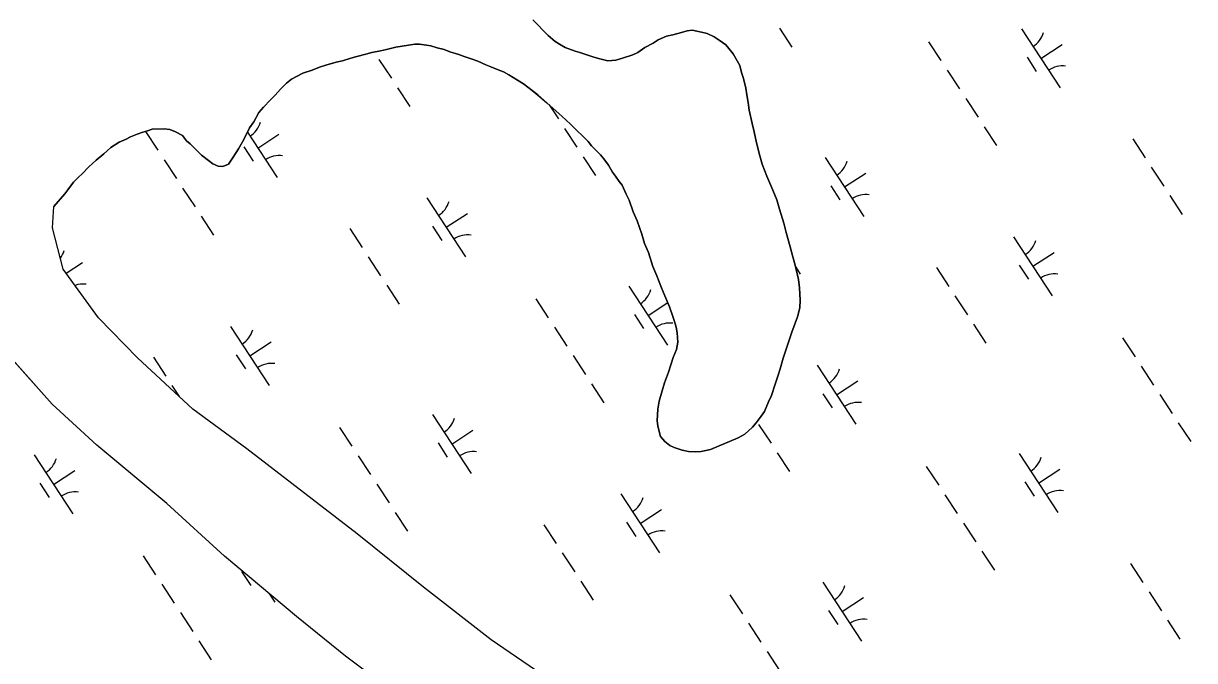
# Model space of a CAD drawing. Extents: x 3945642 to 3966284, y 206476 to 228921.
# Drawn here: x 3954297 to 3955127, y 221680 to 222132 of the extents above; entities that cross this region are included whole.
import ezdxf

# ---------------------------------------------------------------- set-up
doc = ezdxf.new("R2010")
doc.units = 0
doc.layers.add('V-TOPO-SHOR', color=7, linetype='Continuous')
doc.layers.add('V-WETL-SWMP', color=7, linetype='Continuous')

msp = doc.modelspace()

# ---------------------------------------------------------------- linework, layer by layer
at = {"layer": 'V-TOPO-SHOR'}
for points in [[(3954658.24, 222134.4), (3954661.55, 222131.13), (3954665.85, 222126.55), (3954669.16, 222123.28), (3954674.13, 222119.03), (3954677.1, 222117.07), (3954681.06, 222114.79), (3954688.32, 222112.2), (3954691.62, 222111.23), (3954697.22, 222109.29), (3954701.51, 222108), (3954705.8, 222106.71), (3954711.4, 222105.42), (3954716.99, 222105.78), (3954721.92, 222107.13), (3954729.15, 222109.48), (3954732.76, 222111.14), (3954737.68, 222114.79), (3954743.58, 222117.79), (3954747.19, 222120.11), (3954753.1, 222122.78), (3954757.37, 222123.8), (3954763.61, 222125.48), (3954767.56, 222126.49), (3954771.17, 222127.17), (3954777.77, 222125.56), (3954781.72, 222124.6), (3954786.67, 222122.32), (3954790.31, 222120.04), (3954794.93, 222116.77), (3954797.25, 222114.15), (3954800.24, 222110.22), (3954802.23, 222106.94), (3954804.89, 222102.02), (3954806.24, 222097.09), (3954807.58, 222092.82), (3954809.27, 222085.92), (3954809.95, 222081.32), (3954810.97, 222075.73), (3954811.66, 222070.46), (3954813.69, 222060.93), (3954815.04, 222055.01), (3954816.74, 222047.12), (3954819.09, 222037.92), (3954820.77, 222032.01), (3954824.12, 222023.47), (3954828.45, 222013.62), (3954831.13, 222006.73), (3954833.14, 222000.15), (3954836.16, 221990.3), (3954837.84, 221983.72), (3954840.54, 221973.54), (3954842.55, 221966.31), (3954844.23, 221960.39), (3954846.6, 221950.21), (3954847.29, 221944.28), (3954847.67, 221935.73), (3954847.38, 221930.13), (3954845.77, 221923.87), (3954844.15, 221919.25), (3954841.88, 221912.98), (3954837.02, 221898.8), (3954835.73, 221894.52), (3954833.47, 221886.93), (3954831.86, 221881.66), (3954829.92, 221876.05), (3954827.33, 221868.14), (3954825.38, 221863.52), (3954822.46, 221856.59), (3954820.18, 221853.28), (3954816.58, 221848.65), (3954813.97, 221845.68), (3954808.4, 221840.71), (3954803.81, 221838.05), (3954784.11, 221829.7), (3954777.54, 221828.35), (3954773.26, 221827.99), (3954768.65, 221828.3), (3954764.04, 221829.26), (3954758.43, 221831.2), (3954755.46, 221832.5), (3954751.82, 221835.44), (3954748.84, 221839.04), (3954746.82, 221846.27), (3954746.47, 221850.22), (3954746.75, 221858.45), (3954747.71, 221864.05), (3954749.97, 221871.3), (3954751.58, 221876.91), (3954754.5, 221884.49), (3954756.11, 221889.77), (3954757.73, 221895.05), (3954760, 221900.65), (3954760.95, 221905.93), (3954760.58, 221912.51)], [(3954760.58, 221912.51), (3954759.9, 221916.45), (3954758.56, 221920.39), (3954757.56, 221924.01), (3954755.21, 221930.91), (3954751.87, 221938.79), (3954749.54, 221944.37), (3954746.2, 221952.91), (3954743.19, 221959.47), (3954740.17, 221969.33), (3954737.5, 221975.9), (3954735.49, 221982.47), (3954732.14, 221991.99), (3954729.47, 221998.23), (3954726.46, 222006.44), (3954724.46, 222010.71), (3954721.46, 222017.27), (3954719.47, 222019.89), (3954716.81, 222023.5), (3954714.82, 222026.45), (3954711.83, 222031.37), (3954708.51, 222035.96), (3954706.19, 222038.58), (3954702.55, 222042.51), (3954699.9, 222045.12), (3954697.58, 222048.07), (3954694.27, 222051.34), (3954688.65, 222056.58), (3954685, 222060.51), (3954678.72, 222066.06), (3954672.76, 222071.62), (3954668.13, 222075.55), (3954661.84, 222081.11), (3954657.87, 222084.37), (3954651.59, 222088.94), (3954647.3, 222091.55), (3954641.35, 222095.46), (3954637.39, 222097.42), (3954633.76, 222099.04), (3954628.48, 222100.99), (3954624.85, 222102.61), (3954619.24, 222105.21), (3954615.28, 222106.5), (3954609.68, 222108.45), (3954605.72, 222109.74), (3954599.45, 222111.68), (3954595.5, 222113.3), (3954590.55, 222114.59), (3954585.94, 222115.88), (3954582.97, 222116.52), (3954578.03, 222117.15), (3954574.74, 222117.13), (3954561.25, 222115.07), (3954554.68, 222113.39), (3954550.41, 222112.38), (3954544.16, 222111.35), (3954539.89, 222110.01), (3954533.65, 222108.33), (3954529.37, 222107.32), (3954523.46, 222105.31), (3954518.86, 222104.29), (3954511.63, 222102.27), (3954507.03, 222100.93), (3954501.78, 222098.6), (3954495.21, 222096.58), (3954487.33, 222092.26), (3954483.73, 222089.6), (3954479.47, 222085.3), (3954475.55, 222081), (3954472.28, 222077.69), (3954467.37, 222072.39), (3954464.1, 222068.75), (3954460.52, 222062.15), (3954457.58, 222057.85), (3954453.35, 222049.6), (3954449.77, 222042.99), (3954448.14, 222040.35), (3954445.53, 222036.39), (3954442.59, 222032.09), (3954438.65, 222030.43), (3954435.36, 222030.73), (3954431.4, 222032.36), (3954428.43, 222034.64), (3954423.47, 222038.56), (3954419.49, 222042.49), (3954415.52, 222046.42), (3954412.87, 222048.7), (3954409.89, 222052.31), (3954404.94, 222054.91), (3954400.98, 222056.54), (3954397.03, 222057.17), (3954388.47, 222056.79), (3954385.18, 222055.78), (3954381.9, 222054.77), (3954377.96, 222053.44), (3954373.03, 222051.43), (3954370.08, 222049.77), (3954365.16, 222047.77), (3954359.25, 222043.78)], [(3954359.25, 222043.78), (3954356.63, 222041.46), (3954354.34, 222039.48), (3954348.77, 222034.83), (3954343.53, 222030.2), (3954338.96, 222025.23), (3954336.34, 222022.91), (3954332.74, 222019.27), (3954328.82, 222013.98), (3954326.53, 222011.01), (3954318.76, 222002.02)], [(3955174.19, 221296.97), (3955092.21, 221355.5), (3955038.44, 221391.58), (3954971.06, 221443.45), (3954906.02, 221495.32), (3954837.08, 221547.95), (3954749.81, 221612.12), (3954687.69, 221654.4), (3954628.7, 221694.87), (3954580.9, 221732.02), (3954533.88, 221769.97), (3954455.48, 221830.19), (3954417.36, 221858.3), (3954378.15, 221894.73), (3954350.42, 221923.17), (3954325.52, 221957.6), (3954317.81, 221986.93), (3954318.76, 222002.02)], [(3955128.35, 221231.55), (3955063.06, 221281.08), (3955018.92, 221315.4), (3954909.14, 221397.53), (3954855.86, 221438.82), (3954799.96, 221483.99), (3954727.37, 221537.9), (3954670.25, 221578.22), (3954574.12, 221646.87), (3954525.55, 221683.24), (3954490.81, 221711.37), (3954439.86, 221754.23), (3954398.98, 221791.53), (3954349.23, 221832.89), (3954317.61, 221861.82), (3954276.26, 221908.12), (3954255.57, 221932.95), (3954227.8, 221969.19)]]:
    msp.add_lwpolyline(points, dxfattribs=at)
at = {"layer": 'V-WETL-SWMP'}
for p, q in [((3954833.06, 222128.52), (3954841.82, 222115.14)), ((3955004.52, 222127.97), (3955031.92, 222086.15)), ((3954938.73, 222118.85), (3954947.49, 222105.46)), ((3955018.22, 222107.06), (3955033.28, 222116.92)), ((3954549.23, 222106.31), (3954558, 222092.93)), ((3955008.48, 222107.85), (3955015.05, 222097.81)), ((3954951.88, 222098.77), (3954960.64, 222085.39)), ((3954562.38, 222086.23), (3954571.15, 222072.85)), ((3954669.88, 222074.06), (3954676.38, 222064.14)), ((3954965.03, 222078.69), (3954973.8, 222065.31)), ((3954383.79, 222055.31), (3954392.56, 222041.93)), ((3954455.96, 222054.69), (3954476.98, 222022.61)), ((3954680.77, 222057.45), (3954689.53, 222044.06)), ((3954978.18, 222058.62), (3954986.95, 222045.23)), ((3954463.28, 222043.52), (3954478.34, 222053.39)), ((3955083.41, 222049.91), (3955092.18, 222036.52)), ((3954453.54, 222044.31), (3954460.12, 222034.28)), ((3954396.94, 222035.23), (3954405.71, 222021.85)), ((3954693.92, 222037.37), (3954702.69, 222023.99)), ((3954865.38, 222036.82), (3954892.78, 221994.99)), ((3955096.56, 222029.83), (3955105.33, 222016.45)), ((3954879.08, 222015.91), (3954894.14, 222025.77)), ((3954410.09, 222015.16), (3954418.86, 222001.78)), ((3954869.34, 222016.7), (3954875.91, 222006.66)), ((3954583.17, 222008.21), (3954610.57, 221966.38)), ((3955109.72, 222009.75), (3955118.48, 221996.37)), ((3954596.87, 221987.3), (3954611.92, 221997.16)), ((3954423.24, 221995.08), (3954432.01, 221981.7)), ((3954587.13, 221988.09), (3954593.7, 221978.05)), ((3954528.48, 221986.37), (3954537.24, 221972.99)), ((3954998.97, 221980.59), (3955026.37, 221938.77)), ((3954541.63, 221966.3), (3954550.4, 221952.91)), ((3955012.67, 221959.68), (3955027.72, 221969.54)), ((3954327.64, 221954.66), (3954339.2, 221962.23)), ((3954844.54, 221959.07), (3954847.81, 221954.08)), ((3954944.27, 221958.75), (3954953.04, 221945.37)), ((3955002.92, 221960.47), (3955009.5, 221950.43)), ((3954554.78, 221946.22), (3954563.55, 221932.84)), ((3954726.24, 221945.67), (3954753.64, 221903.84)), ((3954957.43, 221938.68), (3954966.19, 221925.29)), ((3954660.45, 221936.54), (3954669.22, 221923.16)), ((3954739.94, 221924.75), (3954753.93, 221933.92)), ((3954730.2, 221925.55), (3954736.78, 221915.51)), ((3954444.03, 221917.06), (3954471.43, 221875.23)), ((3954673.6, 221916.47), (3954682.37, 221903.08)), ((3954970.58, 221918.6), (3954979.35, 221905.22)), ((3954317.61, 221861.82), (3954276.26, 221908.12)), ((3954457.73, 221896.14), (3954472.79, 221906.01)), ((3955076.25, 221908.93), (3955085.01, 221895.54)), ((3954447.99, 221896.94), (3954454.56, 221886.9)), ((3954686.75, 221896.39), (3954695.52, 221883.01)), ((3954389.34, 221895.22), (3954398.1, 221881.84)), ((3954859.83, 221889.44), (3954887.23, 221847.62)), ((3955089.4, 221888.85), (3955098.17, 221875.47)), ((3954402.49, 221875.14), (3954407.56, 221867.4)), ((3954699.9, 221876.32), (3954708.67, 221862.93)), ((3954873.53, 221868.53), (3954888.58, 221878.39)), ((3954863.79, 221869.32), (3954870.36, 221859.28)), ((3955102.55, 221868.77), (3955111.32, 221855.39)), ((3954349.23, 221832.89), (3954317.61, 221861.82)), ((3954587.1, 221854.52), (3954614.5, 221812.69)), ((3954818.29, 221847.53), (3954827.05, 221834.14)), ((3955115.7, 221848.7), (3955124.47, 221835.32)), ((3954521.31, 221845.39), (3954530.08, 221832.01)), ((3954600.8, 221833.6), (3954615.86, 221843.47)), ((3954398.98, 221791.53), (3954349.23, 221832.89)), ((3954591.06, 221834.39), (3954597.64, 221824.36)), ((3954304.89, 221825.91), (3954332.29, 221784.08)), ((3954534.46, 221825.32), (3954543.23, 221811.93)), ((3954831.44, 221827.45), (3954840.21, 221814.07)), ((3955002.9, 221826.9), (3955030.3, 221785.07)), ((3954318.59, 221804.99), (3954333.65, 221814.86)), ((3954937.11, 221817.77), (3954945.87, 221804.39)), ((3955016.6, 221805.99), (3955031.66, 221815.85)), ((3954308.85, 221805.78), (3954315.42, 221795.75)), ((3954547.61, 221805.24), (3954556.38, 221791.86)), ((3955006.86, 221806.78), (3955013.43, 221796.74)), ((3954720.69, 221798.29), (3954748.09, 221756.46)), ((3954950.26, 221797.7), (3954959.03, 221784.32)), ((3954439.86, 221754.23), (3954398.98, 221791.53)), ((3954560.76, 221785.16), (3954569.53, 221771.78)), ((3954734.39, 221777.38), (3954749.44, 221787.24)), ((3954666, 221776.45), (3954674.76, 221763.07)), ((3954724.65, 221778.17), (3954731.22, 221768.13)), ((3954963.41, 221777.62), (3954972.18, 221764.24)), ((3954679.15, 221756.38), (3954687.92, 221742.99)), ((3954976.56, 221757.55), (3954985.33, 221744.16)), ((3954382.17, 221754.24), (3954390.94, 221740.86)), ((3954490.81, 221711.37), (3954439.86, 221754.23)), ((3955081.79, 221748.84), (3955090.56, 221735.45)), ((3954451.92, 221743.24), (3954458.5, 221733.2)), ((3954395.32, 221734.16), (3954404.09, 221720.78)), ((3954692.3, 221736.3), (3954701.07, 221722.92)), ((3954863.76, 221735.75), (3954891.16, 221693.92)), ((3954471.24, 221727.83), (3954475.36, 221721.54)), ((3954797.97, 221726.62), (3954806.74, 221713.24)), ((3954877.46, 221714.84), (3954892.52, 221724.7)), ((3955094.95, 221728.76), (3955103.71, 221715.38)), ((3954408.47, 221714.09), (3954417.24, 221700.7)), ((3954867.72, 221715.63), (3954874.3, 221705.59)), ((3954525.55, 221683.24), (3954490.81, 221711.37)), ((3954811.12, 221706.55), (3954819.89, 221693.16)), ((3955108.1, 221708.68), (3955116.87, 221695.3)), ((3954421.63, 221694.01), (3954430.39, 221680.63)), ((3954574.12, 221646.87), (3954525.55, 221683.24)), ((3954824.27, 221686.47), (3954833.04, 221673.09))]:
    msp.add_line(p, q, dxfattribs=at)
for points in [[(3954755.21, 221930.91), (3954757.56, 221924.01), (3954758.56, 221920.39), (3954759.9, 221916.45), (3954760.58, 221912.51), (3954760.95, 221905.93), (3954760, 221900.65), (3954757.73, 221895.05), (3954756.11, 221889.77), (3954754.5, 221884.49), (3954751.58, 221876.91), (3954749.96, 221871.3), (3954747.7, 221864.05), (3954746.75, 221858.45), (3954746.47, 221850.22), (3954746.82, 221846.27), (3954748.84, 221839.04), (3954751.82, 221835.44), (3954755.46, 221832.5), (3954758.43, 221831.2), (3954764.04, 221829.26), (3954768.65, 221828.3), (3954773.26, 221827.99), (3954777.54, 221828.35), (3954784.11, 221829.7), (3954803.81, 221838.05), (3954808.4, 221840.71), (3954813.97, 221845.68), (3954816.58, 221848.65), (3954820.18, 221853.28), (3954822.46, 221856.59), (3954825.38, 221863.52), (3954827.33, 221868.14), (3954829.92, 221876.05), (3954831.86, 221881.66), (3954833.47, 221886.93), (3954835.73, 221894.52), (3954837.02, 221898.8), (3954841.88, 221912.98), (3954844.15, 221919.25), (3954845.77, 221923.87), (3954847.37, 221930.13), (3954847.67, 221935.73), (3954847.29, 221944.28), (3954846.6, 221950.2), (3954844.23, 221960.39), (3954842.55, 221966.31), (3954840.54, 221973.54), (3954837.84, 221983.73), (3954836.16, 221990.3), (3954833.14, 222000.15), (3954831.13, 222006.73), (3954828.45, 222013.62), (3954824.12, 222023.47), (3954820.77, 222032.01), (3954819.09, 222037.92), (3954816.74, 222047.12), (3954815.04, 222055.01), (3954813.69, 222060.93), (3954811.66, 222070.46), (3954810.97, 222075.73), (3954809.95, 222081.32), (3954809.27, 222085.92), (3954807.58, 222092.82), (3954806.24, 222097.09), (3954804.89, 222102.02), (3954802.23, 222106.94), (3954800.24, 222110.22), (3954797.25, 222114.15), (3954794.93, 222116.77), (3954790.31, 222120.04), (3954786.67, 222122.32), (3954781.72, 222124.6), (3954777.77, 222125.56), (3954771.17, 222127.17), (3954767.56, 222126.49), (3954763.61, 222125.48), (3954757.37, 222123.8), (3954753.1, 222122.78), (3954747.19, 222120.11), (3954743.58, 222117.79), (3954737.68, 222114.79), (3954732.76, 222111.14), (3954729.15, 222109.48), (3954721.92, 222107.13), (3954716.99, 222105.78), (3954711.4, 222105.42), (3954705.8, 222106.71), (3954701.51, 222108), (3954697.22, 222109.29), (3954691.62, 222111.23), (3954688.32, 222112.2), (3954681.06, 222114.79), (3954677.1, 222117.07), (3954674.13, 222119.03), (3954669.16, 222123.28), (3954665.85, 222126.55), (3954661.55, 222131.13), (3954658.24, 222134.4)], [(3954336.34, 222022.91), (3954338.96, 222025.23), (3954343.54, 222030.2), (3954348.77, 222034.83), (3954354.34, 222039.47), (3954356.63, 222041.46), (3954359.25, 222043.78), (3954365.16, 222047.77), (3954370.08, 222049.77), (3954373.03, 222051.43), (3954377.96, 222053.44), (3954381.9, 222054.78), (3954385.19, 222055.78), (3954388.47, 222056.79), (3954397.03, 222057.17), (3954400.98, 222056.53), (3954404.94, 222054.91), (3954409.89, 222052.31), (3954412.87, 222048.7), (3954415.52, 222046.42), (3954419.49, 222042.49), (3954423.47, 222038.56), (3954428.43, 222034.64), (3954431.4, 222032.36), (3954435.36, 222030.73), (3954438.65, 222030.42), (3954442.59, 222032.09), (3954445.53, 222036.39), (3954448.14, 222040.35), (3954449.77, 222043), (3954453.35, 222049.6), (3954457.58, 222057.85), (3954460.52, 222062.15), (3954464.1, 222068.75), (3954467.37, 222072.39), (3954472.28, 222077.69), (3954475.55, 222081), (3954479.47, 222085.3), (3954483.73, 222089.6), (3954487.33, 222092.26), (3954495.21, 222096.58), (3954501.78, 222098.6), (3954507.03, 222100.93), (3954511.63, 222102.27), (3954518.86, 222104.29), (3954523.46, 222105.31), (3954529.37, 222107.32), (3954533.65, 222108.33), (3954539.89, 222110.01), (3954544.16, 222111.35), (3954550.41, 222112.38), (3954554.68, 222113.39), (3954561.25, 222115.07), (3954574.74, 222117.13), (3954578.03, 222117.15), (3954582.97, 222116.52), (3954585.94, 222115.88), (3954590.55, 222114.59), (3954595.5, 222113.3), (3954599.46, 222111.68), (3954605.72, 222109.74), (3954609.68, 222108.45), (3954615.28, 222106.5), (3954619.24, 222105.21), (3954624.85, 222102.61), (3954628.48, 222100.99), (3954633.76, 222099.04), (3954637.39, 222097.42), (3954641.35, 222095.47), (3954647.3, 222091.55), (3954651.59, 222088.94), (3954657.87, 222084.37), (3954661.84, 222081.1), (3954668.13, 222075.55), (3954672.76, 222071.62), (3954678.72, 222066.06), (3954685, 222060.51), (3954688.65, 222056.58), (3954694.27, 222051.34), (3954697.58, 222048.07), (3954699.9, 222045.12), (3954702.55, 222042.51), (3954706.2, 222038.58), (3954708.52, 222035.96), (3954711.83, 222031.37), (3954714.82, 222026.45), (3954716.82, 222023.5), (3954719.47, 222019.89), (3954721.46, 222017.27), (3954724.46, 222010.71), (3954726.46, 222006.44), (3954729.47, 221998.23), (3954732.14, 221991.99), (3954735.49, 221982.47), (3954737.5, 221975.9), (3954740.17, 221969.33), (3954743.19, 221959.47), (3954746.2, 221952.91), (3954749.54, 221944.37), (3954751.87, 221938.79), (3954755.21, 221930.91)], [(3955174.19, 221296.97), (3955092.21, 221355.5), (3955038.44, 221391.58), (3954971.06, 221443.45), (3954906.02, 221495.32), (3954837.08, 221547.95), (3954749.81, 221612.12), (3954687.69, 221654.4), (3954628.7, 221694.87), (3954580.9, 221732.02), (3954533.88, 221769.97), (3954455.48, 221830.19), (3954417.36, 221858.3), (3954378.15, 221894.73), (3954350.42, 221923.17), (3954325.52, 221957.6), (3954317.81, 221986.93), (3954318.76, 222002.01), (3954326.53, 222011.01), (3954328.82, 222013.98), (3954332.74, 222019.27), (3954336.34, 222022.91)]]:
    msp.add_lwpolyline(points, dxfattribs=at)
for centre, start, end in [((3955003.28, 222130.29), 302.45745, 344.00111), ((3955033.55, 222084.08), 82.45745, 124.00111), ((3954448.34, 222066.76), 302.45745, 344.00111), ((3954478.62, 222020.55), 82.45745, 124.00111), ((3954864.14, 222039.14), 302.45745, 344.00111), ((3954581.93, 222010.53), 302.45745, 344.00111), ((3954894.41, 221992.93), 82.45745, 124.00111), ((3954612.2, 221964.32), 82.45745, 124.00111), ((3954997.73, 221982.91), 302.45745, 344.00111), ((3954309.21, 221975.61), 324.18441, 344.00111), ((3954339.48, 221929.4), 82.45745, 108.66201), ((3955028, 221936.7), 82.45745, 124.00111), ((3954725, 221947.99), 302.45745, 344.00111), ((3954442.79, 221919.38), 302.45745, 344.00111), ((3954755.28, 221901.78), 82.45745, 124.00111), ((3954473.06, 221873.17), 82.45745, 124.00111), ((3954858.59, 221891.76), 302.45745, 344.00111), ((3954888.86, 221845.55), 82.45745, 124.00111), ((3954585.86, 221856.84), 302.45745, 344.00111), ((3954303.65, 221828.23), 302.45745, 344.00111), ((3954616.14, 221810.63), 82.45745, 124.00111), ((3955001.66, 221829.22), 302.45745, 344.00111), ((3954333.93, 221782.02), 82.45745, 124.00111), ((3955031.94, 221783.01), 82.45745, 124.00111), ((3954719.45, 221800.61), 302.45745, 344.00111), ((3954749.72, 221754.4), 82.45745, 124.00111), ((3954862.52, 221738.07), 302.45745, 344.00111), ((3954892.8, 221691.86), 82.45745, 124.00111)]:
    msp.add_arc(centre, 17.62, start, end, dxfattribs=at)

doc.saveas('drawing.dxf')
